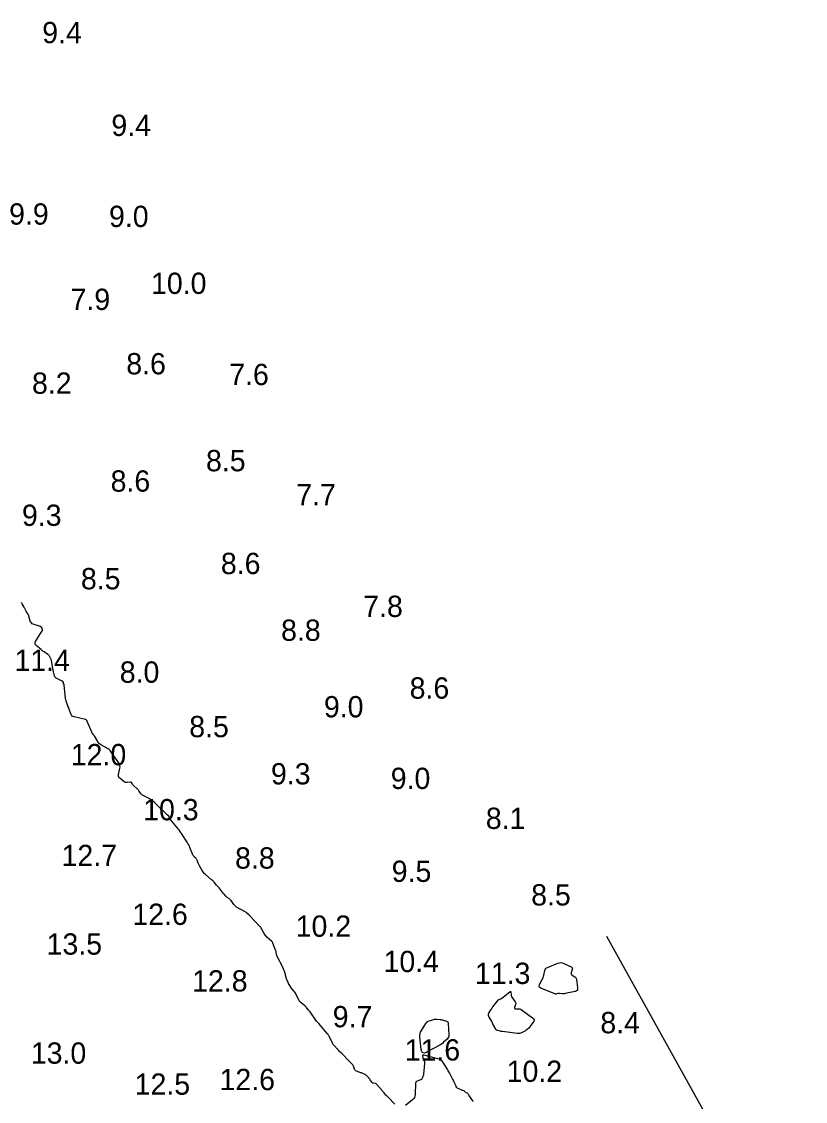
# Model space of a CAD drawing. Extents: x 815352 to 820877, y 582403 to 597439.
# Drawn here: x 819682.5 to 819866.5, y 593517.5 to 593771.1 of the extents above; entities that cross this region are included whole.
import ezdxf

# ---------------------------------------------------------------- set-up
doc = ezdxf.new("R2010")
doc.units = 0
doc.layers.add('V-CONT-EL12', color=7, linetype='Continuous')
doc.layers.add('V-TOPO-SOUN', color=7, linetype='Continuous')

msp = doc.modelspace()

# ---------------------------------------------------------------- linework, layer by layer
at = {"layer": 'V-CONT-EL12'}
for points in [[(819770.12, 593516.81), (819768.55, 593518.44), (819768.43, 593518.57), (819768.31, 593518.7), (819768.19, 593518.83), (819768.07, 593518.97), (819767.61, 593519.51), (819767.49, 593519.64), (819767.37, 593519.77), (819767.26, 593519.91), (819767.14, 593520.04), (819765.9, 593521.47), (819765.82, 593521.54), (819765.74, 593521.6), (819765.64, 593521.65), (819765.54, 593521.67), (819765.12, 593521.75), (819765.01, 593521.78), (819764.93, 593521.82), (819764.85, 593521.89), (819764.78, 593521.97), (819764.36, 593522.58), (819764.27, 593522.71), (819764.17, 593522.83), (819764.07, 593522.95), (819763.96, 593523.07), (819763.38, 593523.62), (819763.3, 593523.69), (819763.21, 593523.76), (819763.12, 593523.82), (819763.02, 593523.87), (819762.61, 593524.05), (819762.51, 593524.09), (819762.41, 593524.14), (819762.31, 593524.18), (819762.2, 593524.22), (819761.12, 593524.61), (819760.97, 593524.68), (819760.85, 593524.78), (819760.75, 593524.91), (819760.68, 593525.06), (819760.45, 593525.75), (819760.38, 593525.91), (819760.31, 593526.05), (819760.21, 593526.18), (819760.09, 593526.3), (819759.6, 593526.77), (819759.48, 593526.88), (819759.36, 593527), (819759.24, 593527.12), (819759.13, 593527.25), (819758.04, 593528.4), (819757.96, 593528.48), (819757.88, 593528.56), (819757.79, 593528.64), (819757.7, 593528.72), (819757.29, 593529.07), (819757.23, 593529.13), (819757.18, 593529.18), (819757.13, 593529.24), (819757.08, 593529.3), (819756.9, 593529.54), (819756.85, 593529.6), (819756.8, 593529.66), (819756.75, 593529.72), (819756.7, 593529.77), (819755.9, 593530.61), (819755.76, 593530.77), (819755.63, 593530.94), (819755.52, 593531.12), (819755.42, 593531.32), (819754.74, 593532.77), (819754.73, 593532.81), (819754.71, 593532.84), (819754.69, 593532.88), (819754.66, 593532.91), (819754.56, 593533.03), (819754.54, 593533.07), (819754.52, 593533.1), (819754.49, 593533.13), (819754.47, 593533.17), (819754.39, 593533.3), (819754.37, 593533.34), (819754.35, 593533.37), (819754.32, 593533.4), (819754.3, 593533.43), (819752.3, 593535.78), (819752.26, 593535.83), (819752.22, 593535.87), (819752.17, 593535.92), (819752.12, 593535.97), (819751.94, 593536.15), (819751.89, 593536.2), (819751.85, 593536.24), (819751.81, 593536.29), (819751.77, 593536.35), (819750.24, 593538.49), (819750.14, 593538.62), (819750.04, 593538.76), (819749.94, 593538.89), (819749.83, 593539.02), (819749.41, 593539.53), (819749.3, 593539.66), (819749.19, 593539.78), (819749.06, 593539.89), (819748.94, 593540), (819748.13, 593540.62), (819747.96, 593540.76), (819747.82, 593540.93), (819747.69, 593541.11), (819747.59, 593541.3), (819747.08, 593542.39), (819747.04, 593542.48), (819746.99, 593542.57), (819746.94, 593542.66), (819746.89, 593542.74), (819746.67, 593543.12), (819746.63, 593543.18), (819746.58, 593543.24), (819746.53, 593543.3), (819746.47, 593543.36), (819746.25, 593543.57), (819746.19, 593543.63), (819746.14, 593543.69), (819746.09, 593543.75), (819746.05, 593543.82), (819745.22, 593545.2), (819745.08, 593545.46), (819744.95, 593545.72), (819744.84, 593545.99), (819744.75, 593546.27), (819744.23, 593548.04), (819744.22, 593548.1), (819744.2, 593548.15), (819744.18, 593548.2), (819744.15, 593548.26), (819744.03, 593548.54), (819744.03, 593548.55), (819744.02, 593548.57), (819744.02, 593548.58), (819744.02, 593548.6), (819744.01, 593548.65), (819744.01, 593548.67), (819744, 593548.68), (819744, 593548.69), (819743.99, 593548.71), (819743.89, 593548.86), (819743.87, 593548.89), (819743.85, 593548.92), (819743.83, 593548.95), (819743.82, 593548.98), (819742.56, 593551.48), (819742.5, 593551.6), (819742.45, 593551.72), (819742.41, 593551.85), (819742.38, 593551.98), (819742.29, 593552.51), (819742.26, 593552.64), (819742.22, 593552.77), (819742.18, 593552.9), (819742.14, 593553.03), (819741.51, 593554.62), (819741.5, 593554.65), (819741.49, 593554.69), (819741.48, 593554.72), (819741.47, 593554.76), (819741.45, 593554.92), (819741.44, 593554.95), (819741.43, 593554.97), (819741.41, 593554.98), (819741.39, 593554.99), (819741.3, 593555.04), (819741.28, 593555.05), (819741.26, 593555.06), (819741.24, 593555.08), (819741.22, 593555.09), (819740.13, 593556.09), (819739.95, 593556.27), (819739.79, 593556.46), (819739.64, 593556.66), (819739.51, 593556.88), (819738.76, 593558.21), (819738.74, 593558.24), (819738.73, 593558.27), (819738.71, 593558.3), (819738.7, 593558.33), (819738.64, 593558.45), (819738.62, 593558.47), (819738.61, 593558.49), (819738.59, 593558.51), (819738.57, 593558.52), (819738.47, 593558.57), (819738.45, 593558.59), (819738.43, 593558.6), (819738.41, 593558.62), (819738.39, 593558.64), (819736.13, 593561.09), (819736.12, 593561.1), (819736.1, 593561.12), (819736.09, 593561.13), (819736.08, 593561.15), (819736.03, 593561.21), (819736.02, 593561.23), (819736.01, 593561.24), (819735.99, 593561.25), (819735.97, 593561.26), (819735.88, 593561.3), (819735.86, 593561.31), (819735.84, 593561.32), (819735.83, 593561.34), (819735.81, 593561.35), (819735.44, 593561.7), (819735.37, 593561.76), (819735.3, 593561.81), (819735.22, 593561.87), (819735.15, 593561.91), (819733.01, 593563.14), (819732.82, 593563.26), (819732.64, 593563.4), (819732.48, 593563.57), (819732.34, 593563.74), (819731.69, 593564.65), (819731.6, 593564.76), (819731.51, 593564.86), (819731.41, 593564.96), (819731.3, 593565.04), (819730.81, 593565.41), (819730.72, 593565.48), (819730.64, 593565.55), (819730.55, 593565.63), (819730.47, 593565.72), (819730.16, 593566.06), (819730.09, 593566.15), (819730.01, 593566.23), (819729.94, 593566.32), (819729.86, 593566.41), (819728.87, 593567.65), (819728.74, 593567.82), (819728.6, 593567.98), (819728.46, 593568.15), (819728.32, 593568.31), (819727.75, 593568.96), (819727.61, 593569.12), (819727.46, 593569.27), (819727.3, 593569.42), (819727.14, 593569.56), (819725.59, 593570.85), (819725.39, 593571.03), (819725.2, 593571.24), (819725.04, 593571.45), (819724.9, 593571.69), (819724.29, 593572.85), (819724.21, 593573), (819724.14, 593573.15), (819724.07, 593573.3), (819724, 593573.46), (819723.72, 593574.14), (819723.66, 593574.26), (819723.6, 593574.37), (819723.52, 593574.48), (819723.43, 593574.58), (819723.05, 593574.96), (819722.97, 593575.06), (819722.89, 593575.16), (819722.82, 593575.28), (819722.76, 593575.4), (819722.05, 593577.11), (819721.91, 593577.44), (819721.75, 593577.75), (819721.58, 593578.06), (819721.39, 593578.36), (819720.05, 593580.42), (819719.99, 593580.5), (819719.94, 593580.58), (819719.88, 593580.67), (819719.82, 593580.75), (819719.59, 593581.08), (819719.54, 593581.16), (819719.48, 593581.24), (819719.42, 593581.32), (819719.35, 593581.4), (819717.42, 593583.74), (819717.37, 593583.8), (819717.32, 593583.87), (819717.29, 593583.94), (819717.26, 593584.02), (819717.14, 593584.36), (819717.11, 593584.42), (819717.08, 593584.48), (819717.04, 593584.53), (819717, 593584.57), (819716.8, 593584.74), (819716.76, 593584.78), (819716.71, 593584.82), (819716.66, 593584.87), (819716.61, 593584.91), (819714, 593587.36), (819713.98, 593587.38), (819713.96, 593587.4), (819713.94, 593587.43), (819713.93, 593587.46), (819713.86, 593587.56), (819713.84, 593587.59), (819713.82, 593587.61), (819713.8, 593587.63), (819713.78, 593587.65), (819713.69, 593587.74), (819713.67, 593587.76), (819713.64, 593587.78), (819713.62, 593587.8), (819713.6, 593587.81), (819712.87, 593588.34), (819712.73, 593588.44), (819712.6, 593588.52), (819712.46, 593588.6), (819712.32, 593588.68), (819711.04, 593589.34), (819710.88, 593589.44), (819710.74, 593589.55), (819710.61, 593589.68), (819710.49, 593589.83), (819710.06, 593590.44), (819709.95, 593590.59), (819709.83, 593590.74), (819709.7, 593590.87), (819709.56, 593590.99), (819708.85, 593591.58), (819708.77, 593591.65), (819708.7, 593591.73), (819708.64, 593591.82), (819708.59, 593591.91), (819708.41, 593592.3), (819708.36, 593592.38), (819708.29, 593592.43), (819708.21, 593592.46), (819708.11, 593592.47), (819707.27, 593592.37), (819707.1, 593592.37), (819706.93, 593592.4), (819706.78, 593592.46), (819706.64, 593592.56), (819705.6, 593593.4), (819705.42, 593593.59), (819705.3, 593593.8), (819705.26, 593594.04), (819705.28, 593594.3), (819705.6, 593595.77), (819705.63, 593596.1), (819705.61, 593596.41), (819705.51, 593596.72), (819705.35, 593597), (819703.41, 593599.79), (819703.37, 593599.84), (819703.33, 593599.89), (819703.29, 593599.94), (819703.24, 593599.99), (819703.06, 593600.18), (819703.01, 593600.22), (819702.96, 593600.26), (819702.91, 593600.3), (819702.85, 593600.33), (819701.26, 593601.14), (819701.02, 593601.28), (819700.81, 593601.46), (819700.63, 593601.66), (819700.47, 593601.89), (819699.72, 593603.19), (819699.67, 593603.27), (819699.62, 593603.34), (819699.56, 593603.42), (819699.5, 593603.49), (819699.27, 593603.76), (819699.21, 593603.83), (819699.16, 593603.91), (819699.11, 593603.99), (819699.07, 593604.07), (819697.91, 593606.75), (819697.9, 593606.77), (819697.9, 593606.79), (819697.89, 593606.82), (819697.88, 593606.84), (819697.85, 593606.93), (819697.85, 593606.95), (819697.84, 593606.97), (819697.82, 593606.99), (819697.8, 593607), (819697.65, 593607.13), (819697.62, 593607.15), (819697.58, 593607.17), (819697.54, 593607.19), (819697.5, 593607.2), (819694.84, 593607.78), (819694.6, 593607.86), (819694.4, 593607.99), (819694.24, 593608.17), (819694.13, 593608.4), (819693.63, 593609.78), (819693.61, 593609.85), (819693.58, 593609.92), (819693.55, 593609.99), (819693.52, 593610.05), (819693.4, 593610.32), (819693.37, 593610.39), (819693.35, 593610.46), (819693.32, 593610.53), (819693.3, 593610.6), (819693, 593611.47), (819692.95, 593611.64), (819692.9, 593611.82), (819692.87, 593611.99), (819692.85, 593612.17), (819692.54, 593615.22), (819692.53, 593615.27), (819692.52, 593615.32), (819692.51, 593615.37), (819692.49, 593615.42), (819692.4, 593615.67), (819692.39, 593615.69), (819692.38, 593615.71), (819692.38, 593615.73), (819692.38, 593615.76), (819692.37, 593615.84), (819692.37, 593615.87), (819692.36, 593615.89), (819692.35, 593615.91), (819692.34, 593615.92), (819692.18, 593616.12), (819692.15, 593616.15), (819692.12, 593616.18), (819692.08, 593616.21), (819692.03, 593616.23), (819690.81, 593616.8), (819690.62, 593616.91), (819690.46, 593617.06), (819690.35, 593617.24), (819690.27, 593617.45), (819690.03, 593618.36), (819689.98, 593618.58), (819689.92, 593618.81), (819689.88, 593619.04), (819689.83, 593619.27), (819689.52, 593621.08), (819689.49, 593621.21), (819689.45, 593621.34), (819689.4, 593621.46), (819689.34, 593621.59), (819689.06, 593622.06), (819688.99, 593622.18), (819688.9, 593622.28), (819688.81, 593622.37), (819688.7, 593622.45), (819687.8, 593623.06), (819687.61, 593623.19), (819687.43, 593623.32), (819687.25, 593623.46), (819687.08, 593623.6), (819685.96, 593624.55), (819685.77, 593624.76), (819685.68, 593624.99), (819685.7, 593625.24), (819685.81, 593625.5), (819687.38, 593628.03), (819687.4, 593628.07), (819687.42, 593628.12), (819687.42, 593628.17), (819687.42, 593628.22), (819687.39, 593628.42), (819687.38, 593628.47), (819687.36, 593628.51), (819687.34, 593628.56), (819687.32, 593628.61), (819687.17, 593628.87), (819687.14, 593628.92), (819687.09, 593628.97), (819687.04, 593629), (819686.98, 593629.03), (819685.25, 593629.59), (819685.01, 593629.7), (819684.81, 593629.86), (819684.66, 593630.06), (819684.55, 593630.3), (819684.11, 593631.77), (819684.08, 593631.84), (819684.06, 593631.9), (819684.02, 593631.96), (819683.98, 593632.01), (819683.81, 593632.23), (819683.77, 593632.29), (819683.73, 593632.35), (819683.7, 593632.41), (819683.67, 593632.47), (819683.35, 593633.11), (819683.29, 593633.24), (819683.23, 593633.36), (819683.16, 593633.49), (819683.09, 593633.61), (819682.65, 593634.38), (819682.56, 593634.52), (819682.47, 593634.67)], [(819819.87, 593556.3), (819866.53, 593472.22)], [(819788.54, 593517.44), (819788.5, 593517.51), (819788.45, 593517.58), (819787.56, 593518.94), (819787.47, 593519.07), (819787.36, 593519.19), (819787.25, 593519.3), (819787.12, 593519.39), (819786.6, 593519.76), (819786.47, 593519.85), (819786.33, 593519.93), (819786.19, 593520.01), (819786.05, 593520.07), (819784.69, 593520.66), (819784.66, 593520.68), (819784.64, 593520.7), (819784.63, 593520.72), (819784.62, 593520.76), (819784.6, 593520.89), (819784.6, 593520.93), (819784.59, 593520.96), (819784.58, 593520.99), (819784.56, 593521.02), (819784.07, 593522.03), (819783.99, 593522.21), (819783.9, 593522.39), (819783.81, 593522.57), (819783.72, 593522.74), (819783.12, 593523.9), (819782.98, 593524.16), (819782.85, 593524.4), (819782.7, 593524.65), (819782.56, 593524.89), (819781.51, 593526.59), (819781.26, 593526.91), (819780.97, 593527.18), (819780.62, 593527.38), (819780.23, 593527.51), (819776.92, 593528.32), (819776.75, 593528.34), (819776.65, 593528.29), (819776.62, 593528.19), (819776.66, 593528.01), (819776.99, 593527.2), (819777.06, 593527), (819777.1, 593526.79), (819777.12, 593526.58), (819777.11, 593526.36), (819776.89, 593523.9), (819776.87, 593523.76), (819776.84, 593523.63), (819776.8, 593523.5), (819776.75, 593523.37), (819776.53, 593522.85), (819776.46, 593522.74), (819776.38, 593522.64), (819776.27, 593522.56), (819776.15, 593522.51), (819775.38, 593522.25), (819775.22, 593522.17), (819775.11, 593522.07), (819775.04, 593521.93), (819775.02, 593521.76), (819774.93, 593519.1), (819774.88, 593518.73), (819774.76, 593518.39), (819774.56, 593518.09), (819774.3, 593517.83), (819772.68, 593516.5)]]:
    msp.add_lwpolyline(points, dxfattribs=at)
for points in [[(819813.03, 593544.08), (819813.03, 593544.03), (819813.03, 593543.97), (819813.03, 593543.91), (819813.03, 593543.68), (819813.02, 593543.63), (819813, 593543.58), (819812.97, 593543.54), (819812.93, 593543.51), (819812.73, 593543.4), (819812.68, 593543.37), (819812.63, 593543.35), (819812.57, 593543.33), (819812.52, 593543.32), (819810.11, 593542.81), (819809.96, 593542.78), (819809.81, 593542.77), (819809.66, 593542.77), (819809.51, 593542.78), (819808.81, 593542.86), (819808.71, 593542.86), (819808.62, 593542.86), (819808.53, 593542.84), (819808.44, 593542.82), (819808.09, 593542.71), (819808, 593542.68), (819807.92, 593542.68), (819807.83, 593542.69), (819807.74, 593542.72), (819804.42, 593544.1), (819804.18, 593544.24), (819804.05, 593544.42), (819804.04, 593544.64), (819804.13, 593544.9), (819804.77, 593546.11), (819804.89, 593546.35), (819804.99, 593546.61), (819805.07, 593546.87), (819805.14, 593547.13), (819805.36, 593548.22), (819805.43, 593548.47), (819805.56, 593548.67), (819805.75, 593548.84), (819805.98, 593548.96), (819808.41, 593549.95), (819808.77, 593550.05), (819809.13, 593550.08), (819809.48, 593550.03), (819809.83, 593549.9), (819811.56, 593549.09), (819811.71, 593548.99), (819811.81, 593548.86), (819811.84, 593548.71), (819811.81, 593548.52), (819811.57, 593547.71), (819811.54, 593547.54), (819811.57, 593547.39), (819811.65, 593547.26), (819811.78, 593547.15), (819812.42, 593546.75), (819812.56, 593546.64), (819812.67, 593546.51), (819812.74, 593546.36), (819812.78, 593546.18), (819813.02, 593544.14)], [(819795.27, 593533.91), (819795.13, 593533.93), (819794.99, 593533.96), (819794.85, 593533.99), (819794.3, 593534.13), (819794.17, 593534.17), (819794.06, 593534.24), (819793.96, 593534.32), (819793.88, 593534.43), (819793.29, 593535.36), (819793.24, 593535.44), (819793.2, 593535.53), (819793.16, 593535.61), (819793.12, 593535.7), (819792.98, 593536.06), (819792.95, 593536.14), (819792.91, 593536.23), (819792.87, 593536.32), (819792.82, 593536.4), (819792.25, 593537.44), (819792.17, 593537.64), (819792.14, 593537.83), (819792.17, 593538.02), (819792.25, 593538.21), (819792.69, 593538.98), (819792.81, 593539.17), (819792.93, 593539.35), (819793.05, 593539.53), (819793.18, 593539.71), (819794.38, 593541.24), (819794.44, 593541.31), (819794.5, 593541.36), (819794.57, 593541.4), (819794.65, 593541.44), (819794.98, 593541.54), (819795.06, 593541.58), (819795.13, 593541.61), (819795.21, 593541.66), (819795.27, 593541.71), (819797.11, 593543.2), (819797.21, 593543.27), (819797.29, 593543.27), (819797.35, 593543.21), (819797.37, 593543.1), (819797.44, 593542.5), (819797.47, 593542.36), (819797.51, 593542.22), (819797.57, 593542.09), (819797.65, 593541.96), (819798.42, 593540.85), (819798.5, 593540.7), (819798.55, 593540.54), (819798.55, 593540.38), (819798.51, 593540.21), (819798.27, 593539.51), (819798.25, 593539.37), (819798.28, 593539.27), (819798.36, 593539.22), (819798.51, 593539.2), (819799.19, 593539.24), (819799.36, 593539.23), (819799.52, 593539.2), (819799.67, 593539.14), (819799.81, 593539.05), (819802.5, 593537.1), (819802.74, 593536.87), (819802.84, 593536.62), (819802.81, 593536.36), (819802.64, 593536.07), (819801.57, 593534.71), (819801.4, 593534.51), (819801.21, 593534.34), (819801.01, 593534.19), (819800.79, 593534.06), (819799.87, 593533.59), (819799.63, 593533.49), (819799.39, 593533.43), (819799.15, 593533.4), (819798.89, 593533.42), (819795.41, 593533.89)], [(819777.11, 593528.84), (819776.74, 593528.88), (819776.49, 593529.16), (819776.36, 593529.67), (819776.04, 593532.63), (819776.03, 593533.03), (819776.08, 593533.41), (819776.2, 593533.78), (819776.38, 593534.13), (819777.4, 593535.77), (819777.55, 593535.97), (819777.73, 593536.14), (819777.93, 593536.27), (819778.17, 593536.37), (819779.29, 593536.74), (819779.47, 593536.79), (819779.65, 593536.81), (819779.83, 593536.82), (819780.02, 593536.8), (819780.76, 593536.7), (819780.94, 593536.68), (819781.13, 593536.64), (819781.31, 593536.6), (819781.49, 593536.55), (819782.27, 593536.32), (819782.44, 593536.25), (819782.56, 593536.14), (819782.64, 593536), (819782.67, 593535.82), (819782.81, 593533.05), (819782.79, 593532.78), (819782.72, 593532.53), (819782.6, 593532.31), (819782.42, 593532.11), (819781.6, 593531.36), (819781.39, 593531.18), (819781.17, 593531.01), (819780.94, 593530.85), (819780.7, 593530.71), (819777.61, 593529.02)]]:
    msp.add_lwpolyline(points, close=True, dxfattribs=at)

# ---------------------------------------------------------------- texts
at = {"layer": 'V-TOPO-SOUN'}
for s, p in [('9.4', (819687.37, 593766.06)), ('9.4', (819703.61, 593744.27)), ('9.9', (819679.59, 593723.44)), ('9.0', (819703.05, 593722.88)), ('10.0 ', (819712.91, 593707.16)), ('7.9', (819694.03, 593703.39)), ('8.6', (819707.1, 593688.27)), ('8.2', (819684.97, 593683.71)), ('7.6', (819731.27, 593685.74)), ('8.5', (819725.82, 593665.5)), ('8.6', (819703.42, 593660.71)), ('7.7', (819747.01, 593657.49)), ('9.3', (819682.61, 593652.67)), ('8.6', (819729.31, 593641.35)), ('8.5', (819696.45, 593637.77)), ('7.8', (819762.73, 593631.28)), ('8.8', (819743.44, 593625.67)), ('11.4 ', (819680.86, 593618.61)), ('8.0', (819705.57, 593615.83)), ('8.6', (819773.63, 593612.09)), ('9.0', (819753.5, 593607.69)), ('8.5', (819721.88, 593603.03)), ('12.0 ', (819694.08, 593596.44)), ('9.3', (819741.07, 593591.94)), ('9.0', (819769.19, 593590.86)), ('10.3 ', (819711.07, 593583.51)), ('8.1', (819791.51, 593581.48)), ('12.7 ', (819691.91, 593572.75)), ('8.8', (819732.64, 593572.16)), ('9.5', (819769.42, 593569.04)), ('8.5', (819802.16, 593563.5)), ('12.6 ', (819708.53, 593558.94)), ('10.2 ', (819746.87, 593556.15)), ('13.5 ', (819688.4, 593551.95)), ('10.4 ', (819767.5, 593547.85)), ('11.3 ', (819788.96, 593545.06)), ('12.8 ', (819722.56, 593543.29)), ('9.7', (819755.57, 593534.89)), ('8.4', (819818.4, 593533.48)), ('13.0 ', (819684.69, 593526.33)), ('11.6 ', (819772.47, 593527.08)), ('10.2 ', (819796.41, 593522.06)), ('12.5 ', (819709.07, 593519.04)), ('12.6 ', (819729, 593520.12))]:
    msp.add_text(s, height=5, dxfattribs=at).set_placement(p)

doc.saveas('drawing.dxf')
